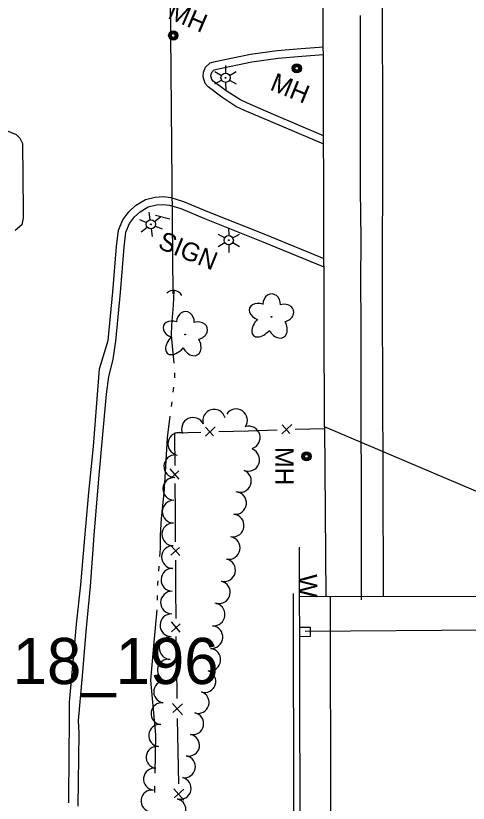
# Model space of a CAD drawing. Extents: x 589250 to 1188077, y 162953 to 363065.
# Drawn here: x 593847.5 to 593994.6, y 185303.9 to 185559.6 of the extents above; entities that cross this region are included whole.
import ezdxf

# ---------------------------------------------------------------- set-up
doc = ezdxf.new("R2010")
doc.units = 0
for name, color, linetype in [('E_DRN', 7, 'Continuous'), ('E_DRN_Pipe', 7, 'Continuous'), ('E_DRN_SS_UG', 7, 'Continuous'), ('E_FEN_P', 7, 'Continuous'), ('E_LAND_TreeLine_P', 7, 'Continuous'), ('E_LAND_Vegetation', 7, 'Continuous'), ('E_LTG', 7, 'Continuous'), ('E_MAP_PhotoCenter', 7, 'Continuous'), ('E_RDWY', 7, 'Continuous'), ('E_RDWY_Barrier', 7, 'Continuous'), ('E_RDWY_C_and_G', 7, 'Continuous'), ('E_RDWY_Gravel', 7, 'Continuous'), ('E_RDWY_PavtEdge', 7, 'Continuous'), ('E_RDWY_ShldPaved', 7, 'Continuous'), ('E_SGN', 7, 'Continuous'), ('E_SGN_Text', 7, 'Continuous'), ('E_STRUCT', 7, 'Continuous'), ('E_UTL_MH', 7, 'Continuous'), ('E_UTL_MH_Text', 7, 'Continuous'), ('E_WAL', 7, 'Continuous'), ('E_WAL_Text', 7, 'Continuous'), ('E_WTR_FlowLine', 7, 'Continuous')]:
    doc.layers.add(name, color=color, linetype=linetype)

msp = doc.modelspace()

# ---------------------------------------------------------------- linework, layer by layer
at = {"layer": 'E_DRN'}
for p, q in [((593943.32, 185360.96), (593939.73, 185360.94)), ((593939.73, 185360.94), (593939.74, 185358.08)), ((593943.33, 185358.1), (593943.32, 185360.96)), ((593939.74, 185358.08), (593943.33, 185358.1))]:
    msp.add_line(p, q, dxfattribs=at)
msp.add_arc((593898.76, 185467.37), 3.08, 28.1638, 134.424, dxfattribs=at)
at = {"layer": 'E_DRN_Pipe'}
msp.add_line((593898.7, 185469.32), (593897.11, 185644.15), dxfattribs=at)
at = {"layer": 'E_DRN_SS_UG'}
msp.add_line((593941.56, 185359.72), (594009.98, 185360.34), dxfattribs=at)
at = {"layer": 'E_FEN_P'}
for p, q in [((593909.15, 185423.1), (593912.37, 185426.08)), ((593909.22, 185425.98), (593911.79, 185423.24)), ((593933.99, 185423.87), (593937.21, 185426.84)), ((593934.06, 185426.75), (593936.63, 185424.01)), ((593899.22, 185424.13), (593907.65, 185424.39)), ((593899.23, 185423.07), (593899.22, 185424.13)), ((593913.52, 185424.57), (593923.01, 185424.86)), ((593923.01, 185424.86), (593932.49, 185425.15)), ((593938.37, 185425.33), (593947.85, 185425.62)), ((593899.29, 185413.58), (593899.23, 185423.07)), ((593900.65, 185409.18), (593897.75, 185412.46)), ((593897.77, 185409.31), (593900.57, 185411.81)), ((593899.4, 185398.22), (593899.33, 185407.71)), ((593899.46, 185388.73), (593899.4, 185398.22)), ((593900.82, 185384.32), (593897.92, 185387.61)), ((593897.94, 185384.45), (593900.74, 185386.96)), ((593899.56, 185373.36), (593899.5, 185382.85)), ((593899.63, 185363.88), (593899.56, 185373.36)), ((593900.99, 185359.47), (593898.09, 185362.76)), ((593898.11, 185359.6), (593900.91, 185362.11)), ((593899.73, 185348.51), (593899.67, 185358)), ((593899.73, 185348.51), (593899.91, 185337.92)), ((593898.45, 185336.27), (593901.72, 185332.64)), ((593901.67, 185336.16), (593898.57, 185333.33)), ((593900.02, 185331.37), (593900.19, 185320.78)), ((593900.19, 185320.78), (593900.37, 185310.2)), ((593898.91, 185308.54), (593902.18, 185304.91)), ((593902.13, 185308.43), (593899.03, 185305.6))]:
    msp.add_line(p, q, dxfattribs=at)
at = {"layer": 'E_LAND_TreeLine_P'}
for centre, radius, start, end in [((593911.98, 185428.09), 3.69, 14.5543, 194.5543), ((593919.14, 185428.23), 3.69, 326.1528, 146.1528), ((593905.12, 185425.44), 3.69, 24.3933, 204.3933), ((593923.28, 185422.65), 3.69, 286.3213, 106.3213), ((593900.68, 185420.59), 3.69, 79.1691, 259.1691), ((593923.08, 185415.42), 3.69, 248.6174, 68.6174), ((593899.36, 185413.33), 3.69, 87.3752, 267.3752), ((593920.39, 185408.55), 3.69, 248.6174, 68.6174), ((593899.02, 185405.96), 3.69, 87.3752, 267.3752), ((593918.8, 185401.4), 3.69, 263.9481, 83.9481), ((593898.84, 185398.58), 3.69, 89.0741, 269.0741), ((593918.02, 185394.06), 3.69, 263.9481, 83.9481), ((593898.72, 185391.2), 3.69, 89.0741, 269.0741), ((593916.72, 185386.8), 3.69, 259.1698, 79.1698), ((593898.59, 185383.82), 3.69, 88.8333, 268.8333), ((593915.24, 185379.57), 3.69, 256.5474, 76.5474), ((593898.44, 185376.44), 3.69, 88.8333, 268.8333), ((593913.52, 185372.39), 3.69, 256.5474, 76.5474), ((593898.29, 185369.06), 3.69, 88.8333, 268.8333), ((593911.83, 185365.2), 3.69, 264.5111, 84.5111), ((593898.1, 185361.68), 3.69, 88.1118, 268.1118), ((593911.12, 185357.85), 3.69, 264.5111, 84.5111), ((593897.85, 185354.3), 3.69, 88.1118, 268.1118), ((593910.42, 185350.51), 3.69, 264.5111, 84.5111), ((593897.13, 185347.09), 3.57, 80.2688, 260.2688), ((593908.97, 185343.44), 3.57, 252.156, 72.156), ((593895.92, 185340.06), 3.57, 80.2688, 260.2688), ((593906.78, 185336.64), 3.57, 252.156, 72.156), ((593895.05, 185332.98), 3.57, 83.7199, 263.7199), ((593905.02, 185329.74), 3.57, 259.1636, 79.1636), ((593894.27, 185325.89), 3.57, 83.7199, 263.7199), ((593903.68, 185322.73), 3.57, 259.1636, 79.1636), ((593893.45, 185318.8), 3.57, 83.2845, 263.2845), ((593902.34, 185315.73), 3.57, 259.1636, 79.1636), ((593892.61, 185311.71), 3.57, 83.2845, 263.2845), ((593900.93, 185308.73), 3.57, 256.2507, 76.2507), ((593891.78, 185304.62), 3.57, 83.2845, 263.2845), ((593899.23, 185301.8), 3.57, 256.2507, 76.2507)]:
    msp.add_arc(centre, radius, start, end, dxfattribs=at)
at = {"layer": 'E_LAND_Vegetation'}
for centre in [(593930.61, 185461.85), (593902.57, 185456.13)]:
    msp.add_circle(centre, 0.128, dxfattribs=at)
for centre, major_axis, ratio in [((593930.72, 185465.83), (-0.09, -3.45), 0.832022), ((593926.94, 185463.47), (3.4, -1.26), 0.716896), ((593934.34, 185463.03), (-3.49, -0.95), 0.782863), ((593902.67, 185460.11), (-0.08, -3.45), 0.832022), ((593898.89, 185457.74), (3.4, -1.26), 0.716896), ((593906.29, 185457.31), (-3.49, -0.96), 0.782863), ((593928.01, 185459.25), (3.21, 3.51), 0.560249), ((593932.52, 185458.88), (-2.05, 3.69), 0.691916), ((593899.97, 185453.52), (3.2, 3.51), 0.560249), ((593904.48, 185453.16), (-2.05, 3.69), 0.691916)]:
    msp.add_ellipse(centre, major_axis=major_axis, ratio=ratio, start_param=1.570796, end_param=4.712389, dxfattribs=at)
at = {"layer": 'E_LTG'}
for p, q in [((593912.25, 185541.47), (593914.42, 185540.23)), ((593915.7, 185543.49), (593915.72, 185540.99)), ((593917.02, 185540.25), (593919.18, 185541.51)), ((593912.27, 185537.47), (593914.43, 185538.73)), ((593917.03, 185538.75), (593919.2, 185537.51)), ((593915.73, 185537.99), (593915.75, 185535.49)), ((593891.23, 185493.39), (593890.89, 185495.87)), ((593887.73, 185493.42), (593890.04, 185492.47)), ((593892.62, 185492.82), (593894.59, 185494.35)), ((593888.27, 185489.45), (593890.24, 185490.98)), ((593891.97, 185487.94), (593891.63, 185490.42)), ((593892.82, 185491.34), (593895.13, 185490.39)), ((593916.71, 185490.72), (593916.73, 185488.22)), ((593913.26, 185488.7), (593915.43, 185487.47)), ((593918.03, 185487.48), (593920.19, 185488.74)), ((593913.28, 185484.7), (593915.44, 185485.97)), ((593916.74, 185485.22), (593916.76, 185482.72)), ((593918.04, 185485.98), (593920.21, 185484.74))]:
    msp.add_line(p, q, dxfattribs=at)
for centre, radius in [((593915.72, 185539.49), 1.5), ((593915.72, 185539.49), 0.125), ((593891.43, 185491.9), 1.5), ((593891.43, 185491.9), 0.125), ((593916.74, 185486.72), 1.5), ((593916.74, 185486.72), 0.125)]:
    msp.add_circle(centre, radius, dxfattribs=at)
at = {"layer": 'E_RDWY'}
for p, q in [((593959.48, 185559.72), (593959.43, 185542.69)), ((593959.43, 185542.69), (593959.48, 185527.29)), ((593959.48, 185527.29), (593959.49, 185503.09)), ((593959.49, 185503.09), (593959.65, 185487.14)), ((593959.65, 185487.14), (593959.61, 185472.95)), ((593959.61, 185472.95), (593959.7, 185459.88)), ((593959.7, 185459.88), (593959.65, 185441.3)), ((593874.77, 185445.01), (593877.57, 185454.14)), ((593873.85, 185433.85), (593874.77, 185445.01)), ((593959.65, 185441.3), (593959.72, 185424.8)), ((593872.73, 185419.71), (593873.85, 185433.85)), ((593959.72, 185424.8), (593959.77, 185409.83)), ((593871.26, 185404.84), (593872.73, 185419.71)), ((593959.77, 185409.83), (593959.84, 185388.23)), ((593869.92, 185390.09), (593871.26, 185404.84)), ((593868.67, 185374.86), (593869.92, 185390.09)), ((593959.84, 185388.23), (593959.84, 185369.89)), ((593867.27, 185362.02), (593868.67, 185374.86)), ((593865.76, 185345.07), (593867.27, 185362.02)), ((593864.97, 185336.68), (593865.76, 185345.07)), ((593864.94, 185329.59), (593864.97, 185336.68)), ((593864.83, 185320.7), (593864.94, 185329.59)), ((593864.8, 185304), (593864.83, 185320.7))]:
    msp.add_line(p, q, dxfattribs=at)
at = {"layer": 'E_RDWY_Barrier'}
for p, q in [((593941.13, 184768.81), (593939.74, 185387.02)), ((593939.13, 184768.81), (593937.77, 185372.01))]:
    msp.add_line(p, q, dxfattribs=at)
at = {"layer": 'E_RDWY_C_and_G'}
for p, q in [((593932.53, 185548.29), (593940.32, 185549)), ((593940.32, 185549), (593947.52, 185549.58)), ((593912.31, 185544.72), (593923.83, 185547.1)), ((593923.83, 185547.1), (593932.53, 185548.29)), ((593932.82, 185545.81), (593940.53, 185546.51)), ((593940.53, 185546.51), (593947.53, 185547.07)), ((593909.22, 185542.93), (593910.73, 185544.32)), ((593910.73, 185544.32), (593912.31, 185544.72)), ((593912.88, 185542.28), (593924.25, 185544.64)), ((593924.25, 185544.64), (593932.82, 185545.81)), ((593908.44, 185539.8), (593908.53, 185541.28)), ((593908.53, 185541.28), (593909.22, 185542.93)), ((593910.99, 185540.7), (593911.31, 185541.46)), ((593911.31, 185541.46), (593911.96, 185542.05)), ((593911.96, 185542.05), (593912.88, 185542.28)), ((593909.05, 185537.62), (593908.44, 185539.8)), ((593910.96, 185540.07), (593910.99, 185540.7)), ((593911.29, 185538.9), (593910.96, 185540.07)), ((593911.73, 185538.43), (593911.29, 185538.9)), ((593915.9, 185535.23), (593911.73, 185538.43)), ((593910.06, 185536.56), (593909.05, 185537.62)), ((593914.46, 185533.19), (593910.06, 185536.56)), ((593920.3, 185532.38), (593915.9, 185535.23)), ((593919.09, 185530.18), (593914.46, 185533.19)), ((593922.86, 185531.19), (593920.3, 185532.38)), ((593931.25, 185527.54), (593922.86, 185531.19)), ((593921.84, 185528.9), (593919.09, 185530.18)), ((593930.27, 185525.25), (593921.84, 185528.9)), ((593947.6, 185520.59), (593931.25, 185527.54)), ((593840.64, 185523.88), (593847.6, 185521.02)), ((593947.61, 185517.87), (593930.27, 185525.25)), ((593847.6, 185521.02), (593848.86, 185519.88)), ((593848.86, 185519.88), (593849.67, 185518.16)), ((593849.67, 185518.16), (593849.88, 185496.22)), ((593889.63, 185499.91), (593892.87, 185500.75)), ((593892.87, 185500.75), (593895.44, 185500.88)), ((593895.44, 185500.88), (593897.97, 185500.58)), ((593897.97, 185500.58), (593902.01, 185499.34)), ((593884.23, 185495.95), (593886.4, 185497.97)), ((593886.4, 185497.97), (593889.63, 185499.91)), ((593887.91, 185495.96), (593890.6, 185497.58)), ((593890.6, 185497.58), (593893.25, 185498.26)), ((593893.25, 185498.26), (593895.36, 185498.37)), ((593895.36, 185498.37), (593897.46, 185498.13)), ((593897.46, 185498.13), (593901.16, 185496.99)), ((593902.01, 185499.34), (593909.79, 185496.08)), ((593849.88, 185496.22), (593849.88, 185493.87)), ((593882.32, 185493.4), (593884.23, 185495.95)), ((593886.1, 185494.28), (593887.91, 185495.96)), ((593901.16, 185496.99), (593908.85, 185493.76)), ((593909.79, 185496.08), (593928.74, 185488.55)), ((593849.88, 185493.87), (593849.48, 185491.69)), ((593880.9, 185489.96), (593882.32, 185493.4)), ((593884.51, 185492.16), (593886.1, 185494.28)), ((593908.85, 185493.76), (593927.8, 185486.23)), ((593849.48, 185491.69), (593847.33, 185489.91)), ((593880.25, 185484.74), (593880.9, 185489.96)), ((593883.34, 185489.32), (593884.51, 185492.16)), ((593882.74, 185484.49), (593883.34, 185489.32)), ((593928.74, 185488.55), (593947.7, 185480.78)), ((593879.08, 185470.01), (593880.25, 185484.74)), ((593927.8, 185486.23), (593947.71, 185478.08)), ((593881.57, 185469.79), (593882.74, 185484.49)), ((593877.57, 185454.14), (593879.08, 185470.01)), ((593880.06, 185453.91), (593881.57, 185469.79))]:
    msp.add_line(p, q, dxfattribs=at)
at = {"layer": 'E_RDWY_Gravel'}
for p, q in [((593879.14, 185448.09), (593880.06, 185453.91)), ((593877.73, 185442.31), (593879.14, 185448.09)), ((593877.03, 185436.78), (593877.73, 185442.31)), ((593875.65, 185422.49), (593877.03, 185436.78)), ((593874.62, 185410.4), (593875.65, 185422.49)), ((593873.11, 185392.36), (593874.62, 185410.4)), ((593871.81, 185374.4), (593873.11, 185392.36)), ((593870.42, 185359.62), (593871.81, 185374.4)), ((593869.16, 185345.28), (593870.42, 185359.62)), ((593867.95, 185330.72), (593869.16, 185345.28)), ((593868.07, 185326.6), (593867.95, 185330.72)), ((593867.82, 185302.96), (593868.07, 185326.6))]:
    msp.add_line(p, q, dxfattribs=at)
at = {"layer": 'E_RDWY_PavtEdge'}
msp.add_line((593939.78, 185371.01), (594011.77, 185371.17), dxfattribs=at)
at = {"layer": 'E_RDWY_ShldPaved'}
msp.add_line((593951.77, 184483.94), (593949.78, 185371.03), dxfattribs=at)
at = {"layer": 'E_SGN'}
msp.add_line((593892.93, 185494.86), (593897.62, 185493.65), dxfattribs=at)
at = {"layer": 'E_STRUCT'}
for p, q in [((593947.85, 185426.12), (593947.27, 185646.57)), ((594070.2, 185374.12), (593947.85, 185426.12))]:
    msp.add_line(p, q, dxfattribs=at)
at = {"layer": 'E_UTL_MH'}
for centre, radius in [((593898.71, 185553.22), 1.5), ((593898.71, 185553.22), 1.22), ((593898.7, 185553.21), 0.968), ((593898.68, 185553.21), 0.605), ((593938.87, 185542.55), 1.5), ((593938.88, 185542.55), 1.22), ((593938.87, 185542.54), 0.968), ((593938.84, 185542.54), 0.605), ((593942.03, 185416.54), 1.5), ((593942.04, 185416.53), 1.22), ((593942.03, 185416.52), 0.968), ((593942, 185416.53), 0.605)]:
    msp.add_circle(centre, radius, dxfattribs=at)
at = {"layer": 'E_WAL'}
for p, q in [((593966.85, 185522.99), (593966.73, 185564.61)), ((593966.78, 185466.08), (593966.85, 185522.99)), ((593966.94, 185410.66), (593966.78, 185466.08)), ((593947.85, 185426.12), (593948.32, 185371.02)), ((593967.03, 185371.07), (593966.94, 185410.66))]:
    msp.add_line(p, q, dxfattribs=at)
at = {"layer": 'E_WTR_FlowLine'}
for p, q in [((593898.73, 185465.61), (593898.95, 185470.44)), ((593898.24, 185459.09), (593898.73, 185465.61)), ((593898.13, 185455.85), (593898.24, 185459.09)), ((593898.49, 185452.34), (593898.13, 185455.85)), ((593899.03, 185446.81), (593898.49, 185452.34)), ((593899.24, 185442.09), (593899.21, 185443.66)), ((593899.24, 185442.09), (593899.24, 185442.09)), ((593898.69, 185437.39), (593898.87, 185438.96)), ((593898.14, 185432.69), (593898.32, 185434.26)), ((593896.87, 185422.57), (593897.75, 185429.56)), ((593895.93, 185407.82), (593896.87, 185422.57)), ((593894.89, 185396.41), (593895.89, 185405.74)), ((593895.89, 185405.74), (593895.91, 185406.78)), ((593895.91, 185406.79), (593895.93, 185407.82)), ((593894.6, 185390.79), (593894.89, 185396.41)), ((593894.51, 185386.66), (593894.6, 185390.79)), ((593894.33, 185383.99), (593894.51, 185386.66)), ((593894, 185379.27), (593894.11, 185380.85)), ((593893.71, 185374.55), (593893.72, 185375.17)), ((593893.72, 185375.17), (593893.79, 185376.13)), ((593893.59, 185369.82), (593893.63, 185371.4)), ((593892.4, 185355), (593893.43, 185366.68)), ((593891.46, 185343.9), (593892.4, 185355)), ((593893.02, 185326.09), (593891.46, 185343.9)), ((593892.79, 185313.64), (593893.02, 185326.09)), ((593892.68, 185307.66), (593892.71, 185309.45)), ((593892.67, 185307.36), (593892.68, 185307.66))]:
    msp.add_line(p, q, dxfattribs=at)

# ---------------------------------------------------------------- texts
at = {"layer": 'E_MAP_PhotoCenter'}
msp.add_text('18_196', height=15, dxfattribs=at).set_placement((593846.5, 185342.59))
msp.add_text('18_196', height=15, dxfattribs=at).set_placement((593846.5, 185342.59))
at = {"layer": 'E_SGN_Text'}
msp.add_text('SIGN', height=6, rotation=337.7842, dxfattribs=at).set_placement((593893.36, 185484.26))
at = {"layer": 'E_UTL_MH_Text'}
for rotation, p in [(336.6633, (593896.59, 185558.95)), (337.7842, (593929.83, 185535.69)), (269.9498, (593931.86, 185419.57))]:
    msp.add_text('MH', height=6, rotation=rotation, dxfattribs=at).set_placement(p)
at = {"layer": 'E_WAL_Text'}
msp.add_text('W', height=6, rotation=270.3266, dxfattribs=at).set_placement((593939.49, 185378.27))

doc.saveas('drawing.dxf')
